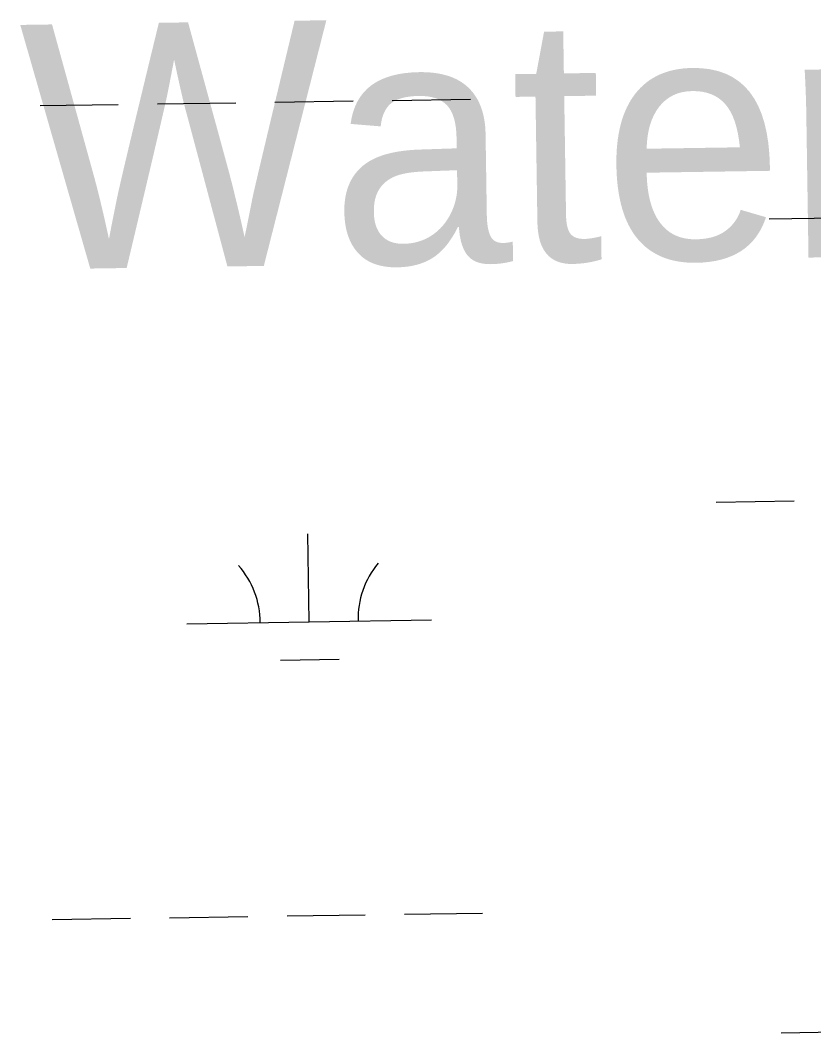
# Model space of a CAD drawing. Extents: x 3807117 to 3845308, y 337856 to 363736.
# Drawn here: x 3821055.9 to 3821380.4, y 345507 to 345920.8 of the extents above; entities that cross this region are included whole.
import ezdxf

# ---------------------------------------------------------------- set-up
doc = ezdxf.new("R2010")
doc.units = 0
doc.layers.add('V-RIVR-IDEN', color=7, linetype='Continuous')
doc.layers.add('V-WETL-SWMP', color=7, linetype='Continuous')

msp = doc.modelspace()

# ---------------------------------------------------------------- linework, layer by layer
at = {"layer": 'V-WETL-SWMP'}
for p, q in [((3821064.05, 345885.96), (3821096.05, 345886.43)), ((3821112.05, 345886.67), (3821144.04, 345887.15)), ((3821160.04, 345887.39), (3821192.04, 345887.87)), ((3821208.03, 345888.11), (3821240.03, 345888.59)), ((3821362.09, 345839.67), (3821449.1, 345840.98)), ((3821340.42, 345723.9), (3821372.41, 345724.38)), ((3821174.07, 345674.98), (3821173.53, 345710.97)), ((3821124.07, 345674.23), (3821224.06, 345675.73)), ((3821162.3, 345659.37), (3821186.3, 345659.73)), ((3821213.02, 345555.48), (3821245.01, 345555.95)), ((3821069.03, 345553.32), (3821101.03, 345553.8)), ((3821117.03, 345554.04), (3821149.03, 345554.52)), ((3821165.02, 345554.76), (3821197.02, 345555.24)), ((3821367.08, 345507.04), (3821467.07, 345508.53))]:
    msp.add_line(p, q, dxfattribs=at)
for centre, start, end in [((3821118.82, 345674.62), 0.0865, 41.6302), ((3821229.3, 345676.28), 140.0865, 181.6302)]:
    msp.add_arc(centre, 35.25, start, end, dxfattribs=at)

# ---------------------------------------------------------------- texts
at = {"layer": 'V-RIVR-IDEN'}
msp.add_text('Water', height=100, rotation=0.8756, dxfattribs=at).set_placement((3821056.89, 345818.94))

doc.saveas('drawing.dxf')
